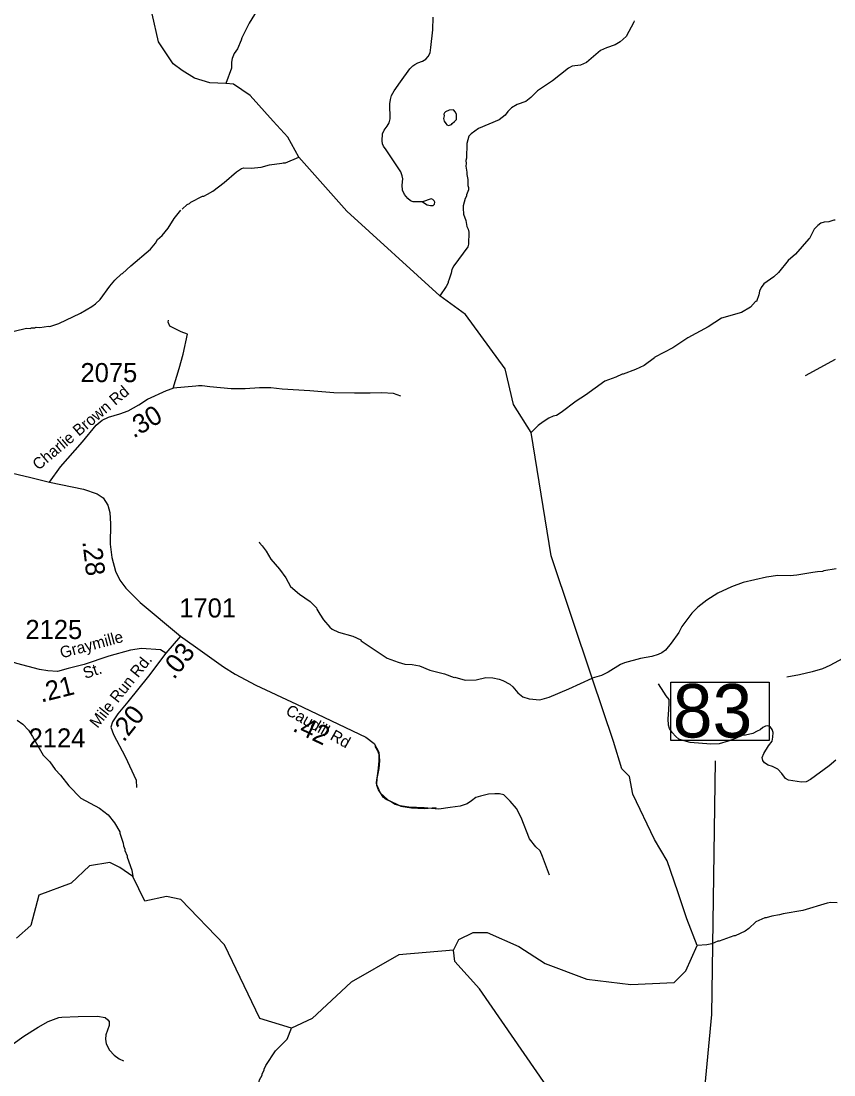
# Model space of a CAD drawing. Extents: x 1248224 to 1454986, y 825081 to 985870.
# Drawn here: x 1372128 to 1377448, y 896840 to 903739 of the extents above; entities that cross this region are included whole.
import ezdxf

# ---------------------------------------------------------------- set-up
doc = ezdxf.new("R2010")
doc.units = 0
for name, color, linetype in [('Exist Hydrographic Creek Single Shore', 7, 'Continuous'), ('Exist Hydrographic Misc Water Feature', 7, 'Continuous'), ('Exist Road Non-System Type 51', 7, 'Continuous'), ('Exist Road Primary NC Structure Standard Bridge Number Label', 7, 'Continuous'), ('Exist Road Secondary Mileage Hundredths English Label', 7, 'Continuous'), ('Exist Road Secondary Type 51 Attributed', 7, 'Continuous'), ('Exist Road Secondary Type 51 Label', 7, 'Continuous'), ('Exist Road Secondary Type 51 Number Label', 7, 'Continuous')]:
    doc.layers.add(name, color=color, linetype=linetype)

msp = doc.modelspace()

# ---------------------------------------------------------------- linework, layer by layer
at = {"layer": 'Exist Hydrographic Creek Single Shore'}
for points in [[(1373183.1, 903415.2), (1373124.3, 903459.6), (1373028.3, 903602.7), (1372944.3, 903972.1), (1372800.3, 904240.9), (1372442.3, 905042.5), (1372002.3, 905901.6), (1371940.2, 906096.7), (1371711.2, 906285.1), (1371558.2, 906563.9), (1371523.3, 906837.1), (1371351.2, 906975.1), (1371246.2, 907134.8), (1371200.2, 907345.9), (1370953.2, 907869.5), (1370897.2, 907946.2), (1370822.2, 907954.2)], [(1376274.9, 898382.1), (1376131.4, 898678.3), (1376109.5, 898793.6), (1376060.4, 898843.9), (1376005.4, 899022.3), (1375866.5, 899437), (1375597.4, 900238.6), (1375467.5, 901046.8), (1375350.3, 901228.4), (1375297.3, 901462.6), (1375037.3, 901819.1), (1374869.6, 901940.5), (1374259.4, 902494.5), (1373947.1, 902848.3), (1373873.4, 902978.2), (1373779, 903084.5), (1373628.5, 903252.8), (1373518.3, 903326.9), (1373469.2, 903329.5), (1373363, 903335.4), (1373262.7, 903365), (1373183.1, 903415.2)], [(1376484.8, 897861.3), (1376425.8, 898038.5), (1376357.9, 898242.2), (1376274.9, 898382.1)], [(1374959.4, 897657.8), (1374994.4, 897726.1), (1375087.4, 897773.5), (1375179.4, 897771.6), (1375385.4, 897682.1), (1375558.4, 897570.3), (1375831.4, 897466.3), (1376119, 897433.3), (1376402.2, 897445.1), (1376478.9, 897521.9), (1376552.5, 897687.1), (1376484.8, 897861.3)], [(1376447.5, 895296.1), (1376269.4, 895665), (1375858.5, 896346.3), (1375129.4, 897404.9), (1374966.4, 897582.3), (1374959.4, 897657.8)]]:
    msp.add_lwpolyline(points, dxfattribs=at)
at = {"layer": 'Exist Hydrographic Misc Water Feature'}
for points in [[(1373673.3, 903811.3), (1373621.4, 903724.5), (1373573.3, 903629.6), (1373569, 903613.7), (1373543.8, 903558.3), (1373523.1, 903526.7), (1373510.3, 903495.1), (1373505.8, 903471.2), (1373505, 903431.2), (1373469.2, 903329.5)], [(1376140, 903740.9), (1376139.8, 903732.9), (1376087.7, 903638.2), (1376049, 903603), (1376016.6, 903583.7), (1375960.2, 903565), (1375919.7, 903545.9), (1375830.1, 903468), (1375789.7, 903450.9), (1375735.6, 903444), (1375711.3, 903430.6), (1375607.4, 903346.9), (1375508, 903283.1), (1375465, 903238.1), (1375432.5, 903212.9), (1375376, 903192.1), (1375337.6, 903171), (1375313.1, 903147.5), (1375296.6, 903123.9), (1375257.8, 903092.7), (1375122.6, 903035.8), (1375073.9, 903000.9), (1375059.5, 902985.2), (1375046.5, 902937.5), (1375044.3, 902841.7), (1375040, 902825.8), (1375041.6, 902805.8), (1375039.2, 902789.8), (1375046.4, 902749.7), (1375046, 902733.7), (1375053.4, 902701.5), (1375052.5, 902663.6), (1375056.2, 902649.5), (1375055.8, 902633.5), (1375043.1, 902601.9), (1375043, 902593.9), (1375034.6, 902578.1), (1375021.6, 902530.4), (1375020.9, 902498.4), (1375024.8, 902490.3), (1375024.3, 902474.3), (1375039.5, 902434), (1375046.6, 902393.9), (1375054.3, 902377.7), (1375057.9, 902357.6), (1375056.1, 902277.8), (1375051.8, 902261.9), (1374961, 902136), (1374948.5, 902112.2), (1374944, 902088.3), (1374931.3, 902056.6), (1374931.2, 902048.6), (1374922.7, 902032.8), (1374922.6, 902024.8), (1374910.1, 902001.2), (1374869.6, 901940.5)], [(1374896.9, 903118.4), (1374893.9, 903100.8), (1374897.6, 903084.8), (1374907.3, 903068.6), (1374915.1, 903060.3), (1374925, 903056.1), (1374945.1, 903061.7), (1374949.3, 903069.6), (1374965.6, 903081.3), (1374977.9, 903095), (1374978.5, 903126.9), (1374970.9, 903143.1), (1374959.2, 903157.3), (1374931.2, 903156), (1374907, 903144.5), (1374898.8, 903138.7), (1374894.6, 903128.7), (1374896.9, 903118.4)], [(1373181.8, 902507.4), (1373214.9, 902537.3), (1373231.4, 902545.4), (1373239.8, 902553.5), (1373315.6, 902591.9), (1373324, 902592.1), (1373349.4, 902605), (1373383, 902625.7), (1373456.7, 902682.7), (1373538.2, 902752.9), (1373570.7, 902774.2), (1373586.8, 902777.8), (1373634.8, 902776.8), (1373699, 902783.3), (1373755.3, 902798.1), (1373835.6, 902808.3), (1373843.6, 902812.1), (1373859.6, 902811.8), (1373947.1, 902848.3)], [(1372083, 901710), (1372163.5, 901728.1), (1372187.5, 901727.5), (1372195.6, 901731.4), (1372219.4, 901730.8), (1372227.5, 901734.6), (1372251.5, 901734.1), (1372308.4, 901742.1), (1372315.7, 901740.6), (1372376.1, 901759.2), (1372517.7, 901828), (1372590.6, 901870.3), (1372615, 901887.8), (1372645.6, 901917.1), (1372709.6, 902003.6), (1372742.4, 902042.9), (1372785.4, 902083.6), (1372791.4, 902085.7), (1372846.5, 902136.5), (1372975, 902245.6), (1373007.9, 902284.8), (1373022.3, 902308.4), (1373050.9, 902335.8), (1373090, 902383), (1373131.4, 902446), (1373174.7, 902501)], [(1377455.9, 902436.7), (1377447.9, 902436.9), (1377415.6, 902425.6), (1377383.5, 902422.3), (1377363.4, 902416.8), (1377343.4, 902401.9), (1377320, 902377), (1377289.1, 902316.5), (1377283.7, 902313.7), (1377196.2, 902213), (1377150, 902171.7), (1377086.4, 902093.1), (1377055.7, 902063.8), (1376988.7, 902019.3), (1376972.2, 901995.6), (1376961.7, 901971.9), (1376957.2, 901948), (1376942.2, 901904.4), (1376935.2, 901903.3), (1376903.3, 901865.3), (1376842.6, 901830.7), (1376711.8, 901793.5), (1376624.6, 901737.5), (1376493, 901666.4), (1376394, 901599.8), (1376276.2, 901539.3), (1376273.7, 901533.7), (1376207, 901484.8), (1376150.4, 901458.1), (1376069.8, 901427.9), (1376061.8, 901428.1), (1376021.3, 901409), (1375948.7, 901382.6), (1375822.7, 901289.4), (1375761.9, 901250.8), (1375664.3, 901177), (1375631.8, 901157.8), (1375611.7, 901152.1), (1375583.4, 901138.8), (1375545, 901115.6), (1375512.5, 901092.4), (1375467.5, 901046.8)], [(1373687.6, 900329.2), (1373689.6, 900323.1), (1373707.1, 900304.7), (1373732.3, 900268.2), (1373763.3, 900217.5), (1373819.8, 900150.4), (1373860.6, 900093.5), (1373891.3, 900036.8), (1373950.3, 899987.5), (1374021.2, 899940), (1374062.3, 899897.1), (1374064.1, 899889.1), (1374083.5, 899856.7), (1374108.7, 899820.1), (1374149.6, 899771.3), (1374165.3, 899758.9), (1374204.9, 899738.1), (1374300.3, 899712), (1374351.8, 899688.9), (1374353.7, 899682.8), (1374525.3, 899568.6), (1374596.6, 899541.6), (1374640.4, 899528.6), (1374688.4, 899527.5), (1374736.1, 899518.5), (1374803.5, 899489.1), (1374899.1, 899466.9), (1374962.5, 899441.6), (1374966.5, 899443.4), (1375034.1, 899424), (1375106.2, 899426.4), (1375170.6, 899442.9), (1375216.5, 899439.9), (1375256.4, 899431.1), (1375282.1, 899422.5), (1375327.6, 899397.5), (1375347.2, 899381.1), (1375380.4, 899342.4), (1375411.8, 899315.7), (1375453.5, 899302.8), (1375523.4, 899296.8), (1375584.4, 899313.4), (1375713, 899367.1), (1375866.5, 899437)], [(1377007.8, 900099.7), (1376854.2, 900063.4), (1376777.5, 900035.1), (1376688.7, 899993.2), (1376615.7, 899948.8), (1376558.7, 899902), (1376517.8, 899863), (1376454, 899776.4), (1376433.1, 899737), (1376383.5, 899666.1), (1376346.5, 899620.9), (1376322.1, 899603.5), (1376297.9, 899592), (1376257.6, 899578.9), (1376183.3, 899566.6), (1376076.8, 899538.9), (1376050.5, 899527.5), (1375971.4, 899477.3), (1375926.9, 899454.3), (1375866.5, 899437)], [(1377462.2, 900154), (1377381.9, 900139.8), (1377373.8, 900136), (1377341.8, 900134.7), (1377310.2, 900128.7), (1377205.3, 900112.2), (1377161.2, 900108.6), (1377081.2, 900110.5), (1377007.8, 900099.7)], [(1372102, 899162.2), (1372139.4, 899137.3), (1372176.6, 899096.5), (1372203.6, 899055.9), (1372272.9, 898934.3), (1372316, 898889.3), (1372350.8, 898840.5), (1372386, 898803.7), (1372440.5, 898732.4), (1372518.7, 898652.7), (1372641.2, 898585.8), (1372697.5, 898542.4), (1372739.1, 898491.6), (1372773.8, 898430.8), (1372773.7, 898422.8), (1372796.2, 898358.3), (1372797.8, 898340.3), (1372807.3, 898318), (1372807.1, 898310), (1372822.4, 898273.7), (1372822.2, 898265.7), (1372852.3, 898181), (1372859.2, 898139)], [(1373079.3, 898007.6), (1372937.3, 897977.6), (1372859.2, 898139), (1372775.3, 898197.5), (1372709.4, 898231.7), (1372575.4, 898208.1), (1372456.3, 898095.6), (1372245.3, 898017.7), (1372191.3, 897818.6), (1372098.3, 897735)], [(1374959.4, 897657.8), (1374600.4, 897625.6), (1374288.4, 897448.1), (1374033.4, 897210.3), (1373898.4, 897147.4), (1373691.4, 897210.6), (1373459.4, 897691.3), (1373174.3, 897989.2), (1373079.3, 898007.6)], [(1377470.7, 897967.2), (1377428.8, 897968.1), (1377404.7, 897964.6), (1377245.6, 897916.1), (1377117.1, 897895), (1377093, 897887.5), (1377042.8, 897880.6), (1377004.5, 897869.5), (1376996.5, 897869.7), (1376938, 897843), (1376891, 897798), (1376866.6, 897780.6), (1376801.9, 897750), (1376793.9, 897750.2), (1376697.3, 897716.4), (1376689.3, 897716.6), (1376648.9, 897699.5), (1376616.7, 897692.2), (1376552.5, 897687.1)], [(1373530.9, 896576.9), (1373580.9, 896609.7), (1373633.7, 896664.6), (1373671.3, 896719.7), (1373669.4, 896726.6), (1373689.2, 896807.3), (1373705.9, 896838.9), (1373706.1, 896846.9), (1373718.6, 896870.5), (1373718.7, 896878.5), (1373731.2, 896902.2), (1373793.3, 896998.8), (1373869, 897075.1), (1373898.4, 897147.4)]]:
    msp.add_lwpolyline(points, dxfattribs=at)
at = {"layer": 'Exist Road Non-System Type 51'}
for points in [[(1374755.9, 902556.3), (1374715.9, 902554.9), (1374694.5, 902554.9), (1374677.4, 902561.8), (1374658.8, 902578.4), (1374637.4, 902604.8), (1374624.5, 902632.5), (1374623.1, 902665.7), (1374627.4, 902707.3), (1374623.1, 902726.7), (1374614.5, 902751.6), (1374547.4, 902850), (1374516.8, 902896.4), (1374499.6, 902919.9), (1374493.9, 902935.2), (1374492.5, 902954.6), (1374493.9, 903001.7), (1374505.3, 903025.2), (1374523.9, 903051.5), (1374536.7, 903072.3), (1374543.9, 903098.6), (1374542.5, 903198.4), (1374546, 903225.4), (1374553.2, 903251.7), (1374570.3, 903282.2), (1374611.7, 903341.8), (1374671.7, 903426.3), (1374691.6, 903447), (1374705.9, 903455.4), (1374725.9, 903465), (1374755.9, 903477.5), (1374776.6, 903489.3), (1374793.7, 903507.3), (1374805.1, 903530.9), (1374810.9, 903566.9), (1374823.7, 903681.9), (1374824.4, 903765.7)], [(1374755.9, 902556.3), (1374785.9, 902535.5), (1374808.7, 902531.3), (1374824.4, 902532.7), (1374834.4, 902539.7), (1374837.3, 902553.5), (1374831.6, 902563.2), (1374823, 902571.5), (1374811.6, 902575.7), (1374755.9, 902556.3)], [(1374612.8, 901282.8), (1374564.9, 901300.2), (1374490.1, 901306), (1374412.3, 901303.1), (1374310.5, 901303.1), (1374175.8, 901306), (1374017.2, 901317.6), (1373837.6, 901329.3), (1373762.8, 901338), (1373687.9, 901338), (1373595.1, 901332.2), (1373502.4, 901332.2), (1373364.7, 901343.8), (1373314.5, 901351.8), (1373289.1, 901351.8), (1373271.1, 901348.9), (1373124.5, 901336.8)], [(1377903.6, 899864.2), (1377815.7, 899816.6), (1377778.9, 899790.1), (1377746.2, 899763.7), (1377699.8, 899714.8), (1377584, 899627.5), (1377506.3, 899565.3), (1377421.1, 899520.4), (1377373.4, 899497.9), (1377306.6, 899478.1), (1377222.1, 899459.6), (1377140.4, 899443.7)], [(1377460, 898901.5), (1377417.7, 898863.2), (1377295.7, 898773.3), (1377267.1, 898758.7), (1377235.8, 898757.4), (1377151.3, 898770.6), (1377132.2, 898781.2), (1377107.7, 898814.3), (1377080.4, 898842), (1377046.3, 898859.2), (1377017.7, 898867.2), (1376993.2, 898884.4), (1376982.3, 898897.6), (1376979.6, 898917.4), (1376990.5, 898943.9), (1377020.4, 898994.1), (1377043.6, 899024.5), (1377047.7, 899051), (1377050.4, 899081.4), (1377043.6, 899101.2), (1377034.1, 899115.8), (1377023.2, 899123.7), (1377013.6, 899125), (1377000, 899123.7), (1376982.3, 899114.4), (1376964.6, 899099.9), (1376945.5, 899090.6), (1376916.9, 899076.1), (1376869.2, 899064.2), (1376846, 899062.9), (1376805.1, 899041.7), (1376756.1, 899024.5), (1376696.8, 899007.3), (1376643.6, 899006), (1376507.3, 899016.6), (1376469.2, 899027.2), (1376433.7, 899039.1), (1376413.3, 899056.3), (1376388.8, 899081.4), (1376372.4, 899109.1), (1376365.6, 899129), (1376362.9, 899171.3), (1376368.3, 899229.5), (1376370.4, 899277.1), (1376369, 899298.2), (1376351.3, 899322), (1376334.9, 899345.8), (1376299.5, 899400.1)], [(1375587.9, 898148), (1375541.5, 898270), (1375525, 898306.3), (1375496.6, 898333.9), (1375456.2, 898384.8), (1375402.3, 898525.6), (1375370.9, 898585.2), (1375330.5, 898633.1), (1375287.1, 898673.8), (1375258.6, 898681), (1375228.7, 898681), (1375188.3, 898678.1), (1375134.4, 898665), (1375103.7, 898657.1), (1375076.8, 898635.3), (1375048.4, 898614.9), (1375002, 898600.4), (1374936.1, 898591.7), (1374862.8, 898580.1), (1374767, 898588.8), (1374666.7, 898593.2), (1374608.4, 898601.9), (1374576.9, 898610.6), (1374547, 898629.5), (1374517.1, 898644), (1374499.1, 898658.5), (1374485.6, 898680.3), (1374467.7, 898706.4), (1374455.7, 898735.5), (1374454.2, 898754.4), (1374464.7, 898828.4), (1374469.9, 898869.8), (1374472.9, 898900.3), (1374471.4, 898938.1), (1374460.9, 898965.7), (1374446, 898991.8)]]:
    msp.add_lwpolyline(points, dxfattribs=at)
at = {"layer": 'Exist Road Primary NC Structure Standard Bridge Number Label'}
msp.add_lwpolyline([(1376381.1, 899411.8), (1377025.2, 899411.8), (1377025.2, 899029.5), (1376381.1, 899029.5)], close=True, dxfattribs=at)
msp.add_lwpolyline([(1376477.3, 895414.7), (1376648.3, 897235.1), (1376672.8, 898896.7)], dxfattribs=at)
at = {"layer": 'Exist Road Secondary Type 51 Attributed'}
for points in [[(1372315.1, 900719.8), (1372385.8, 900820.9), (1372529.7, 900985.1), (1372620.6, 901093.8), (1372658.4, 901126.6), (1372701.4, 901146.9), (1372774.6, 901167.1), (1372830.1, 901187.3), (1372898.3, 901227.7), (1372956.4, 901263.1), (1373080.1, 901321.2), (1373124.5, 901336.8), (1373163.4, 901465.3), (1373188.7, 901558.8), (1373216.5, 901690.2), (1373176.1, 901704.8), (1373102.8, 901742.7), (1373090.2, 901767.9), (1373092.3, 901780.4)], [(1377457.2, 901523.9), (1377259.3, 901416.8)], [(1371018.4, 900968.2), (1371129.8, 900959.9), (1371373.5, 900946), (1371563.7, 900927), (1371686.1, 900901.8), (1371978.7, 900802), (1372192, 900750.2), (1372315.1, 900719.8)], [(1372315.1, 900719.8), (1372536.9, 900675.5), (1372625.3, 900645.2), (1372665.7, 900617.4), (1372696, 900569.3), (1372708.6, 900521.3), (1372713.7, 900448), (1372711.2, 900314.1), (1372721.3, 900228.2), (1372746.5, 900137.2), (1372774.3, 900079.1), (1372814.7, 900026), (1372908.1, 899932.5), (1373171.5, 899711.9)], [(1373171.5, 899711.9), (1373075.6, 899600.2)], [(1373171.5, 899711.9), (1373316.8, 899610.2), (1373453, 899512), (1373528.8, 899464), (1373665.1, 899390.7), (1373930.2, 899266.9), (1374383.8, 899050.6), (1374439.4, 899010.2), (1374469, 898952.8), (1374474, 898897.2), (1374469, 898846.6), (1374456.4, 898780.9), (1374453.8, 898740.5), (1374479.1, 898687.4), (1374529.6, 898641.9), (1374612.9, 898599), (1374683.6, 898588.9), (1374766.9, 898583.8), (1374845.2, 898591.5)], [(1373075.6, 899600.2), (1373040.3, 899623.7), (1372916.1, 899631.6), (1372843.7, 899621.8), (1372702.7, 899580.7), (1372542.2, 899527.8), (1372436.5, 899500.4), (1372366, 899480.8), (1372303.4, 899486.7), (1372248.5, 899494.5), (1372100.7, 899533.8), (1372007.7, 899564.3)], [(1373075.6, 899600.2), (1372963, 899451.7), (1372827.9, 899283.3), (1372761.3, 899204.9), (1372726.1, 899152.1), (1372715.4, 899117.9), (1372733.4, 899069.2), (1372809.1, 898925.8), (1372880.8, 898770.1), (1372884.7, 898721.2)], [(1372077.5, 897044.6), (1372147.3, 897094.1), (1372240.5, 897153.9), (1372306, 897190.3), (1372374.4, 897216.5), (1372394.8, 897219.4), (1372502.5, 897223.8), (1372627.6, 897225.2), (1372679.6, 897216.5), (1372697.1, 897201.9), (1372705.8, 897190.2), (1372704.3, 897164), (1372684, 897102.8), (1372681.1, 897075.2), (1372685.4, 897043.1), (1372707.2, 897002.3), (1372737.8, 896968.8), (1372771.3, 896945.5), (1372798.5, 896932.8)]]:
    msp.add_lwpolyline(points, dxfattribs=at)

# ---------------------------------------------------------------- texts
at = {"layer": 'Exist Road Primary NC Structure Standard Bridge Number Label'}
msp.add_text('83', height=350, dxfattribs=at).set_placement((1376393.6, 899049.3))
at = {"layer": 'Exist Road Secondary Mileage Hundredths English Label'}
for s, rotation, p in [('.30', 30.67224, (1372864.8, 901005.5)), ('.28', 276.70419, (1372529.4, 900332.1)), ('.03', 51.54524, (1373129.1, 899423.5)), ('.21', 14.04643, (1372260.6, 899277.8)), ('.20', 51.54524, (1372800.2, 899014.1)), ('.42', 334.50948, (1373899.5, 899094.9))]:
    msp.add_text(s, height=125, rotation=rotation, dxfattribs=at).set_placement(p)
at = {"layer": 'Exist Road Secondary Type 51 Label'}
for s, rotation, p in [('Charlie Brown Rd', 40.1817, (1372242.2, 900794.9)), ('Graymille', 15.00909, (1372394, 899566.6)), ('Mile Run Rd.', 51.27126, (1372628.5, 899105.8)), ('St.', 18.45166, (1372547.9, 899432.2)), ('Caudill Rd', 330.4878, (1373854, 899204.2))]:
    msp.add_text(s, height=75, rotation=rotation, dxfattribs=at).set_placement(p)
at = {"layer": 'Exist Road Secondary Type 51 Number Label'}
for s, p in [('2075', (1372517, 901375.4)), ('1701', (1373163.5, 899834.8)), ('2125', (1372156.9, 899694)), ('2124', (1372177.6, 898983.8))]:
    msp.add_text(s, height=125, dxfattribs=at).set_placement(p)

doc.saveas('drawing.dxf')
